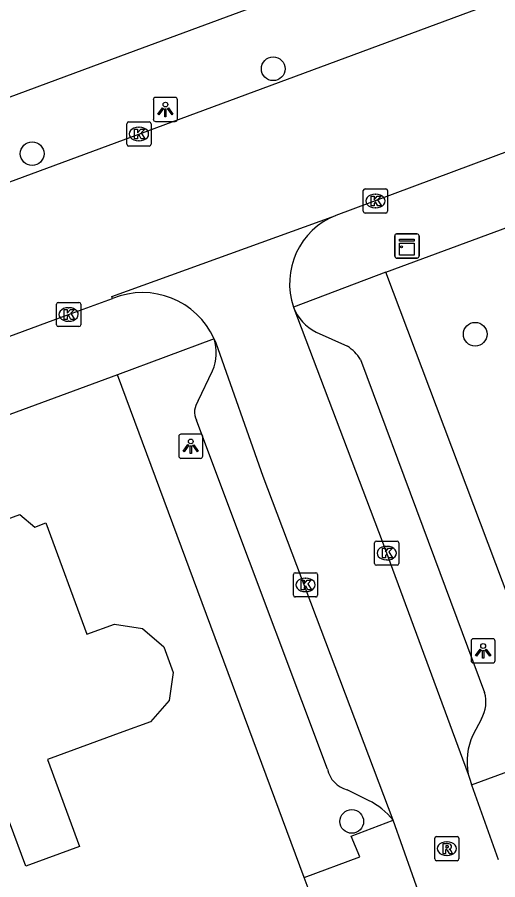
# Model space of a CAD drawing. Extents: x 161258 to 161838, y 380836 to 381727.
# Drawn here: x 161688.43 to 161708.27, y 381465.96 to 381501.61 of the extents above; entities that cross this region are included whole.
import ezdxf

# ---------------------------------------------------------------- set-up
doc = ezdxf.new("R2010")
doc.units = 0
for name, color, linetype in [('IMGEO_Boom', 7, 'Continuous'), ('IMGEO_Kast', 7, 'Continuous'), ('IMGEO_Kolk', 7, 'Continuous'), ('IMGEO_Lichtpunt', 7, 'Continuous'), ('IMGEO_Pand', 7, 'Continuous'), ('IMGEO_Rijbaan_lokaal_open', 7, 'Continuous'), ('IMGEO_Rioolput', 7, 'Continuous'), ('IMGEO_Voetpad_open', 7, 'Continuous')]:
    doc.layers.add(name, color=color, linetype=linetype)

msp = doc.modelspace()

# ---------------------------------------------------------------- linework, layer by layer
at = {"layer": 'IMGEO_Boom'}
for centre in [(161698.997, 381499.478), (161689.042, 381495.969), (161707.338, 381488.507), (161702.24, 381468.367)]:
    msp.add_circle(centre, 0.489, dxfattribs=at)
at = {"layer": 'IMGEO_Kast'}
for p, q in [((161704.019, 381491.726), (161704.019, 381492.567)), ((161704.019, 381492.567), (161704.019, 381491.726)), ((161704.094, 381492.651), (161704.935, 381492.651)), ((161704.935, 381492.651), (161704.094, 381492.651)), ((161705.019, 381492.576), (161705.019, 381491.735)), ((161705.019, 381491.735), (161705.019, 381492.576)), ((161704.944, 381491.651), (161704.103, 381491.651)), ((161704.103, 381491.651), (161704.944, 381491.651))]:
    msp.add_line(p, q, dxfattribs=at)
for points in [[(161704.214, 381492.441), (161704.814, 381492.441), (161704.814, 381492.356), (161704.214, 381492.356), (161704.214, 381492.441)], [(161704.214, 381492.266), (161704.814, 381492.266), (161704.814, 381491.777), (161704.214, 381491.777), (161704.214, 381492.266)]]:
    msp.add_lwpolyline(points, dxfattribs=at)
msp.add_circle((161704.298, 381492.115), 0.0377, dxfattribs=at)
for centre, start, end in [((161704.097, 381492.573), 92.4484, 184.2845), ((161704.097, 381492.573), 92.4484, 184.2845), ((161704.941, 381492.573), 2.4484, 94.2845), ((161704.941, 381492.573), 2.4484, 94.2845), ((161704.941, 381491.729), 272.4484, 4.2845), ((161704.941, 381491.729), 272.4484, 4.2845), ((161704.097, 381491.729), 182.4484, 274.2845), ((161704.097, 381491.729), 182.4484, 274.2845)]:
    msp.add_arc(centre, 0.0779, start, end, dxfattribs=at)
at = {"layer": 'IMGEO_Kolk'}
for p, q in [((161692.951, 381496.356), (161692.951, 381497.208)), ((161693.026, 381497.282), (161693.878, 381497.282)), ((161693.952, 381497.208), (161693.952, 381496.356)), ((161693.439, 381497.062), (161693.464, 381497.062)), ((161693.462, 381496.502), (161693.437, 381496.502)), ((161693.878, 381496.282), (161693.026, 381496.282)), ((161702.718, 381493.589), (161702.718, 381494.441)), ((161702.793, 381494.515), (161703.645, 381494.515)), ((161703.206, 381494.295), (161703.231, 381494.295)), ((161703.719, 381494.441), (161703.719, 381493.589)), ((161703.645, 381493.515), (161702.793, 381493.515)), ((161703.229, 381493.735), (161703.204, 381493.735)), ((161690.046, 381488.895), (161690.046, 381489.747)), ((161690.121, 381489.821), (161690.973, 381489.821)), ((161690.534, 381489.601), (161690.559, 381489.601)), ((161691.047, 381489.747), (161691.047, 381488.895)), ((161690.557, 381489.041), (161690.532, 381489.041)), ((161690.973, 381488.821), (161690.121, 381488.821)), ((161703.185, 381479.031), (161703.185, 381479.883)), ((161703.26, 381479.957), (161704.112, 381479.957)), ((161703.673, 381479.737), (161703.698, 381479.737)), ((161704.186, 381479.883), (161704.186, 381479.031)), ((161704.112, 381478.957), (161703.26, 381478.957)), ((161703.696, 381479.177), (161703.671, 381479.177)), ((161699.831, 381477.718), (161699.831, 381478.57)), ((161699.906, 381478.644), (161700.758, 381478.644)), ((161700.832, 381478.57), (161700.832, 381477.718)), ((161700.319, 381478.424), (161700.344, 381478.424)), ((161700.342, 381477.864), (161700.317, 381477.864)), ((161700.758, 381477.644), (161699.906, 381477.644))]:
    msp.add_line(p, q, dxfattribs=at)
for points in [[(161692.951, 381496.356), (161692.951, 381497.208)], [(161693.026, 381497.282), (161693.878, 381497.282)], [(161693.952, 381497.208), (161693.952, 381496.356)], [(161693.272, 381496.982), (161693.395, 381496.982), (161693.395, 381496.831), (161693.525, 381496.982), (161693.689, 381496.982), (161693.543, 381496.831), (161693.696, 381496.582), (161693.544, 381496.582), (161693.459, 381496.746), (161693.395, 381496.679), (161693.395, 381496.582), (161693.272, 381496.582), (161693.272, 381496.982)], [(161693.878, 381496.282), (161693.026, 381496.282)], [(161702.718, 381493.589), (161702.718, 381494.441)], [(161702.793, 381494.515), (161703.645, 381494.515)], [(161703.719, 381494.441), (161703.719, 381493.589)], [(161703.039, 381494.215), (161703.162, 381494.215), (161703.162, 381494.064), (161703.292, 381494.215), (161703.456, 381494.215), (161703.31, 381494.064), (161703.463, 381493.815), (161703.311, 381493.815), (161703.226, 381493.979), (161703.162, 381493.912), (161703.162, 381493.815), (161703.039, 381493.815), (161703.039, 381494.215)], [(161703.645, 381493.515), (161702.793, 381493.515)], [(161690.046, 381488.895), (161690.046, 381489.747)], [(161690.121, 381489.821), (161690.973, 381489.821)], [(161691.047, 381489.747), (161691.047, 381488.895)], [(161690.367, 381489.521), (161690.49, 381489.521), (161690.49, 381489.37), (161690.62, 381489.521), (161690.784, 381489.521), (161690.638, 381489.37), (161690.791, 381489.121), (161690.639, 381489.121), (161690.554, 381489.285), (161690.49, 381489.218), (161690.49, 381489.121), (161690.367, 381489.121), (161690.367, 381489.521)], [(161690.973, 381488.821), (161690.121, 381488.821)], [(161703.185, 381479.031), (161703.185, 381479.883)], [(161703.26, 381479.957), (161704.112, 381479.957)], [(161703.506, 381479.657), (161703.629, 381479.657), (161703.629, 381479.506), (161703.759, 381479.657), (161703.923, 381479.657), (161703.777, 381479.506), (161703.93, 381479.257), (161703.778, 381479.257), (161703.693, 381479.421), (161703.629, 381479.354), (161703.629, 381479.257), (161703.506, 381479.257), (161703.506, 381479.657)], [(161704.186, 381479.883), (161704.186, 381479.031)], [(161704.112, 381478.957), (161703.26, 381478.957)], [(161699.831, 381477.718), (161699.831, 381478.57)], [(161699.906, 381478.644), (161700.758, 381478.644)], [(161700.832, 381478.57), (161700.832, 381477.718)], [(161700.152, 381478.344), (161700.275, 381478.344), (161700.275, 381478.193), (161700.405, 381478.344), (161700.569, 381478.344), (161700.423, 381478.193), (161700.576, 381477.944), (161700.424, 381477.944), (161700.339, 381478.108), (161700.275, 381478.041), (161700.275, 381477.944), (161700.152, 381477.944), (161700.152, 381478.344)], [(161700.758, 381477.644), (161699.906, 381477.644)]]:
    msp.add_lwpolyline(points, dxfattribs=at)
for centre, start, end in [((161693.028, 381497.206), 91.552, 178.448), ((161693.028, 381497.206), 91.552, 178.448), ((161693.876, 381497.206), 1.552, 88.448), ((161693.876, 381497.206), 1.552, 88.448), ((161693.028, 381496.358), 181.552, 268.448), ((161693.028, 381496.358), 181.552, 268.448), ((161693.876, 381496.358), 271.552, 358.448), ((161693.876, 381496.358), 271.552, 358.448), ((161702.795, 381494.439), 91.552, 178.448), ((161702.795, 381494.439), 91.552, 178.448), ((161703.643, 381494.439), 1.552, 88.448), ((161703.643, 381494.439), 1.552, 88.448), ((161702.795, 381493.591), 181.552, 268.448), ((161702.795, 381493.591), 181.552, 268.448), ((161703.643, 381493.591), 271.552, 358.448), ((161703.643, 381493.591), 271.552, 358.448), ((161690.123, 381489.745), 91.552, 178.448), ((161690.123, 381489.745), 91.552, 178.448), ((161690.971, 381489.745), 1.552, 88.448), ((161690.971, 381489.745), 1.552, 88.448), ((161690.123, 381488.897), 181.552, 268.448), ((161690.123, 381488.897), 181.552, 268.448), ((161690.971, 381488.897), 271.552, 358.448), ((161690.971, 381488.897), 271.552, 358.448), ((161703.262, 381479.881), 91.552, 178.448), ((161703.262, 381479.881), 91.552, 178.448), ((161704.11, 381479.881), 1.552, 88.448), ((161704.11, 381479.881), 1.552, 88.448), ((161703.262, 381479.033), 181.552, 268.448), ((161703.262, 381479.033), 181.552, 268.448), ((161704.11, 381479.033), 271.552, 358.448), ((161704.11, 381479.033), 271.552, 358.448), ((161699.908, 381478.568), 91.552, 178.448), ((161699.908, 381478.568), 91.552, 178.448), ((161700.756, 381478.568), 1.552, 88.448), ((161700.756, 381478.568), 1.552, 88.448), ((161699.908, 381477.72), 181.552, 268.448), ((161699.908, 381477.72), 181.552, 268.448), ((161700.756, 381477.72), 271.552, 358.448), ((161700.756, 381477.72), 271.552, 358.448)]:
    msp.add_arc(centre, 0.0765, start, end, dxfattribs=at)
for centre, major_axis, ratio, start_param, end_param in [((161693.438, 381496.782), (-0.387, 0.002), 0.722429, 4.712389, 7.853982), ((161693.463, 381496.782), (-0.39, 0.002), 0.717154, 1.570796, 4.712389), ((161703.205, 381494.015), (-0.387, 0.002), 0.722429, 4.712389, 7.853982), ((161703.23, 381494.015), (-0.39, 0.002), 0.717154, 1.570796, 4.712389), ((161690.533, 381489.321), (-0.387, 0.002), 0.722429, 4.712389, 7.853982), ((161690.558, 381489.321), (-0.39, 0.002), 0.717154, 1.570796, 4.712389), ((161703.672, 381479.457), (-0.387, 0.002), 0.722429, 4.712389, 7.853982), ((161703.697, 381479.457), (-0.39, 0.002), 0.717154, 1.570796, 4.712389), ((161700.318, 381478.144), (-0.387, 0.002), 0.722429, 4.712389, 7.853982), ((161700.343, 381478.144), (-0.39, 0.002), 0.717154, 1.570796, 4.712389)]:
    msp.add_ellipse(centre, major_axis=major_axis, ratio=ratio, start_param=start_param, end_param=end_param, dxfattribs=at)
at = {"layer": 'IMGEO_Lichtpunt'}
for p, q in [((161694.046, 381498.201), (161694.046, 381497.394)), ((161694.046, 381498.201), (161694.046, 381497.394)), ((161694.948, 381498.296), (161694.14, 381498.296)), ((161694.948, 381498.296), (161694.14, 381498.296)), ((161695.042, 381497.394), (161695.042, 381498.201)), ((161695.042, 381497.394), (161695.042, 381498.201)), ((161694.14, 381497.3), (161694.948, 381497.3)), ((161694.14, 381497.3), (161694.948, 381497.3)), ((161695.093, 381484.277), (161695.093, 381483.47)), ((161695.093, 381484.277), (161695.093, 381483.47)), ((161695.995, 381484.372), (161695.187, 381484.372)), ((161695.995, 381484.372), (161695.187, 381484.372)), ((161696.089, 381483.47), (161696.089, 381484.277)), ((161696.089, 381483.47), (161696.089, 381484.277)), ((161695.187, 381483.376), (161695.995, 381483.376)), ((161695.187, 381483.376), (161695.995, 381483.376)), ((161707.167, 381475.821), (161707.167, 381475.014)), ((161707.167, 381475.821), (161707.167, 381475.014)), ((161708.069, 381475.916), (161707.261, 381475.916)), ((161708.069, 381475.916), (161707.261, 381475.916)), ((161708.163, 381475.014), (161708.163, 381475.821)), ((161708.163, 381475.014), (161708.163, 381475.821)), ((161707.261, 381474.92), (161708.069, 381474.92)), ((161707.261, 381474.92), (161708.069, 381474.92))]:
    msp.add_line(p, q, dxfattribs=at)
for points in [[(161694.42, 381497.865), (161694.459, 381497.837), (161694.271, 381497.575), (161694.233, 381497.602), (161694.42, 381497.865)], [(161694.522, 381497.817), (161694.569, 381497.817), (161694.569, 381497.495), (161694.522, 381497.495), (161694.522, 381497.817)], [(161694.632, 381497.837), (161694.67, 381497.864), (161694.857, 381497.602), (161694.818, 381497.574), (161694.632, 381497.837)], [(161695.467, 381483.941), (161695.506, 381483.913), (161695.318, 381483.651), (161695.28, 381483.678), (161695.467, 381483.941)], [(161695.569, 381483.893), (161695.616, 381483.893), (161695.616, 381483.571), (161695.569, 381483.571), (161695.569, 381483.893)], [(161695.679, 381483.913), (161695.717, 381483.94), (161695.904, 381483.678), (161695.865, 381483.65), (161695.679, 381483.913)], [(161707.541, 381475.485), (161707.58, 381475.457), (161707.392, 381475.195), (161707.354, 381475.222), (161707.541, 381475.485)], [(161707.643, 381475.437), (161707.69, 381475.437), (161707.69, 381475.115), (161707.643, 381475.115), (161707.643, 381475.437)], [(161707.753, 381475.457), (161707.791, 381475.484), (161707.978, 381475.222), (161707.939, 381475.194), (161707.753, 381475.457)]]:
    msp.add_lwpolyline(points, dxfattribs=at)
for centre in [(161694.545, 381497.999), (161695.592, 381484.075), (161707.666, 381475.619)]:
    msp.add_circle(centre, 0.0994, dxfattribs=at)
for centre, start, end in [((161694.14, 381498.201), 90, 180), ((161694.14, 381498.201), 90, 180), ((161694.948, 381498.201), 0, 90), ((161694.948, 381498.201), 0, 90), ((161694.14, 381497.394), 180, 270), ((161694.14, 381497.394), 180, 270), ((161694.948, 381497.394), 270, 0), ((161694.948, 381497.394), 270, 360), ((161695.187, 381484.277), 90, 180), ((161695.187, 381484.277), 90, 180), ((161695.995, 381484.277), 0, 90), ((161695.995, 381484.277), 0, 90), ((161695.187, 381483.47), 180, 270), ((161695.187, 381483.47), 180, 270), ((161695.995, 381483.47), 270, 0), ((161695.995, 381483.47), 270, 360), ((161707.261, 381475.821), 90, 180), ((161707.261, 381475.821), 90, 180), ((161708.069, 381475.821), 0, 90), ((161708.069, 381475.821), 0, 90), ((161707.261, 381475.014), 180, 270), ((161707.261, 381475.014), 180, 270), ((161708.069, 381475.014), 270, 0), ((161708.069, 381475.014), 270, 360)]:
    msp.add_arc(centre, 0.0946, start, end, dxfattribs=at)
at = {"layer": 'IMGEO_Pand'}
msp.add_lwpolyline([(161684.26, 381478.705), (161686.591, 381479.563), (161686.733, 381480.387), (161688.528, 381481.047), (161689.146, 381480.532), (161689.611, 381480.703), (161691.302, 381476.105), (161692.439, 381476.523), (161693.593, 381476.342), (161694.477, 381475.59), (161694.867, 381474.529), (161694.694, 381473.362), (161693.927, 381472.48), (161692.787, 381472.069), (161689.671, 381470.923), (161690.993, 381467.328), (161688.783, 381466.515), (161688.108, 381468.334)], dxfattribs=at)
at = {"layer": 'IMGEO_Rijbaan_lokaal_open'}
for points in [[(161658.225, 381483.74), (161671.265, 381488.572), (161693.452, 381496.782), (161725.523, 381508.66)], [(161729.353, 381503.742), (161729.019, 381503.62), (161724.209, 381501.861), (161701.588, 381493.419)], [(161692.364, 381489.984), (161692.335, 381490.062), (161701.588, 381493.419)], [(161660.386, 381478.179), (161666.398, 381480.402), (161670.065, 381481.78), (161673.091, 381482.875), (161690.547, 381489.321), (161692.364, 381489.984)], [(161699.837, 381489.622), (161699.844, 381489.601), (161699.851, 381489.581), (161703.495, 381479.945), (161707.048, 381470.326)], [(161703.946, 381468.421), (161698.582, 381482.625), (161696.636, 381488.131), (161696.56, 381488.313)], [(161707.048, 381470.326), (161707.125, 381470.068), (161707.19, 381469.886)], [(161707.19, 381469.886), (161708.292, 381466.799)], [(161705.542, 381463.901), (161703.946, 381468.421)]]:
    msp.add_lwpolyline(points, dxfattribs=at)
for centre, radius, start, end in [((161702.698, 381490.605), 3.025, 111.5268, 198.9593), ((161693.596, 381486.973), 3.253, 24.3235, 112.248)]:
    msp.add_arc(centre, radius, start, end, dxfattribs=at)
at = {"layer": 'IMGEO_Rioolput'}
for p, q in [((161705.667, 381466.818), (161705.667, 381467.67)), ((161705.742, 381467.744), (161706.594, 381467.744)), ((161706.155, 381467.524), (161706.18, 381467.524)), ((161706.668, 381467.67), (161706.668, 381466.818)), ((161706.178, 381466.964), (161706.153, 381466.964)), ((161706.594, 381466.744), (161705.742, 381466.744))]:
    msp.add_line(p, q, dxfattribs=at)
for points in [[(161705.667, 381466.818), (161705.667, 381467.67)], [(161705.742, 381467.744), (161706.594, 381467.744)], [(161706.668, 381467.67), (161706.668, 381466.818)], [(161706.256, 381467.442), (161706.004, 381467.444), (161706.004, 381467.044)], [(161706.004, 381467.044), (161706.128, 381467.044), (161706.128, 381467.206), (161706.139, 381467.206)], [(161706.182, 381467.363), (161706.128, 381467.363), (161706.128, 381467.282)], [(161706.128, 381467.282), (161706.18, 381467.282)], [(161706.186, 381467.177), (161706.257, 381467.044), (161706.397, 381467.044), (161706.332, 381467.17)], [(161706.594, 381466.744), (161705.742, 381466.744)]]:
    msp.add_lwpolyline(points, dxfattribs=at)
for centre, radius, start, end in [((161705.744, 381467.668), 0.0765, 91.552, 178.448), ((161705.744, 381467.668), 0.0765, 91.552, 178.448), ((161706.592, 381467.668), 0.0765, 1.552, 88.448), ((161706.592, 381467.668), 0.0765, 1.552, 88.448), ((161706.138, 381467.153), 0.0533, 26.0293, 88.6989), ((161706.164, 381467.471), 0.19, 274.7715, 282.9687), ((161706.188, 381467.267), 0.0964, 77.0061, 93.1865), ((161706.202, 381467.324), 0.0378, 276.6634, 79.6772), ((161706.255, 381467.332), 0.109, 350.3612, 89.416), ((161706.253, 381467.332), 0.112, 277.5842, 350.9817), ((161706.237, 381467.117), 0.108, 29.5134, 73.7905), ((161705.744, 381466.82), 0.0765, 181.552, 268.448), ((161705.744, 381466.82), 0.0765, 181.552, 268.448), ((161706.592, 381466.82), 0.0765, 271.552, 358.448), ((161706.592, 381466.82), 0.0765, 271.552, 358.448)]:
    msp.add_arc(centre, radius, start, end, dxfattribs=at)
for centre, major_axis, ratio, start_param, end_param in [((161706.154, 381467.244), (-0.387, 0.002), 0.722429, 4.712389, 7.853982), ((161706.179, 381467.244), (-0.39, 0.002), 0.717154, 1.570796, 4.712389)]:
    msp.add_ellipse(centre, major_axis=major_axis, ratio=ratio, start_param=start_param, end_param=end_param, dxfattribs=at)
at = {"layer": 'IMGEO_Voetpad_open'}
for points in [[(161704.512, 381504.387), (161692.684, 381500), (161641.589, 381481.048)], [(161703.642, 381491.064), (161721.654, 381497.729), (161727.792, 381500), (161733.594, 381502.147)], [(161703.642, 381491.064), (161699.837, 381489.622)], [(161711.187, 381471.057), (161703.642, 381491.064)], [(161700.766, 381488.596), (161702.067, 381488.007)], [(161696.56, 381488.313), (161692.567, 381486.83)], [(161702.6, 381487.464), (161705.171, 381480.548), (161707.724, 381473.701)], [(161692.567, 381486.83), (161622.485, 381460.994)], [(161700.279, 381466.054), (161692.567, 381486.83)], [(161695.898, 381485.753), (161696.492, 381486.995)], [(161701.238, 381470.525), (161696.964, 381481.938), (161695.833, 381484.952)], [(161707.593, 381472.61), (161707.235, 381471.939)], [(161707.19, 381469.886), (161708.943, 381470.523), (161709.031, 381470.257), (161711.187, 381471.057)], [(161702.934, 381469.237), (161702.047, 381469.672)], [(161700.279, 381466.054), (161702.57, 381466.902), (161702.217, 381467.754), (161703.946, 381468.421)], [(161701.306, 381463.287), (161700.279, 381466.054)]]:
    msp.add_lwpolyline(points, dxfattribs=at)
for centre, radius, start, end in [((161701.603, 381490.288), 1.888, 200.6539, 243.6652), ((161694.752, 381487.746), 1.895, 336.6717, 17.4214), ((161701.13, 381486.554), 1.729, 31.7531, 57.1819), ((161696.511, 381485.3), 0.762, 143.5303, 207.1911), ((161706.439, 381473.302), 1.346, 329.0541, 17.2521), ((161709.827, 381470.821), 2.823, 156.6734, 190.1007), ((161702.336, 381470.757), 1.122, 191.9033, 255.0637), ((161701.5, 381466.423), 3.158, 39.2413, 62.9985)]:
    msp.add_arc(centre, radius, start, end, dxfattribs=at)

doc.saveas('drawing.dxf')
